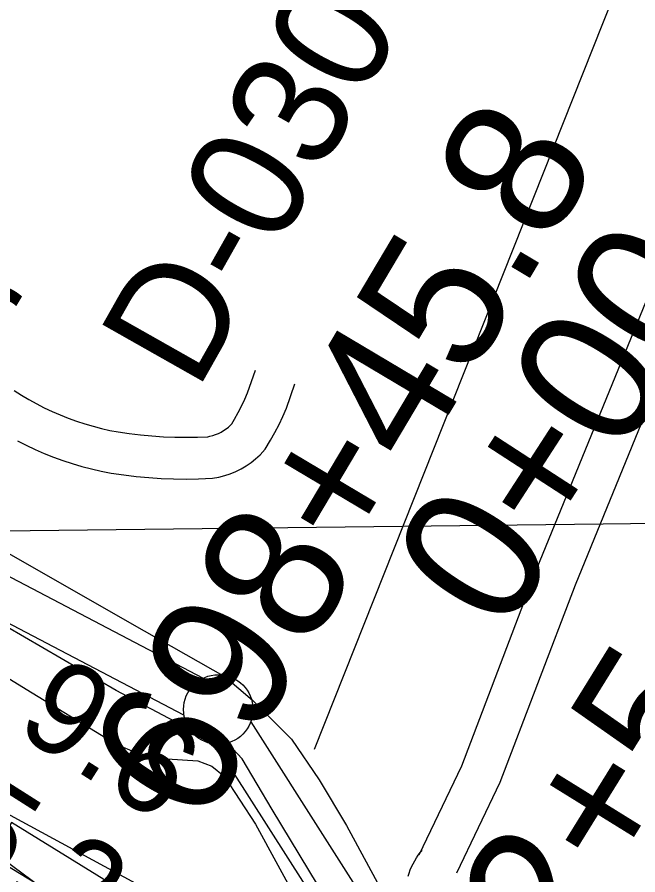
# Model space of a CAD drawing. Extents: x 3677843 to 3715951, y 511991 to 537744.
# Drawn here: x 3699688 to 3700134, y 529480 to 530096 of the extents above; entities that cross this region are included whole.
import ezdxf

# ---------------------------------------------------------------- set-up
doc = ezdxf.new("R2010")
doc.units = 0
for name, color, linetype in [('V-BLDG-IDEN', 7, 'Continuous'), ('V-FLOD-BASE', 7, 'Continuous'), ('V-GRID-MAJR', 7, 'Continuous'), ('V-LEVE-TOET', 7, 'Continuous'), ('V-RIVR-EDGE', 7, 'Continuous'), ('V-RIVR-RANG', 7, 'Continuous'), ('V-RIVR-RANG-IDEN', 7, 'Continuous'), ('V-ROAD-CNTR', 7, 'Continuous'), ('V-RRAP-FSHR', 7, 'Continuous'), ('V-RRAP-RVMT', 7, 'Continuous'), ('V-SURV-IDEN', 7, 'Continuous'), ('V-SURV-LINE', 7, 'Continuous'), ('V-TOPO-BNDY', 7, 'Continuous'), ('V-TOPO-DPTH', 7, 'Continuous'), ('V-TOPO-WATR', 7, 'Continuous')]:
    doc.layers.add(name, color=color, linetype=linetype)

msp = doc.modelspace()

# ---------------------------------------------------------------- linework, layer by layer
at = {"layer": 'V-FLOD-BASE'}
msp.add_lwpolyline([(3700198.703, 529235.707), (3700083.066, 529306.949), (3699992.756, 529360.981), (3699971.733, 529374.846), (3699961.7, 529384.408), (3699936.858, 529417.868), (3699870.936, 529526.855), (3699849.441, 529563.182), (3699842.752, 529570.352), (3699821.725, 529578.962), (3699758.651, 529612.434), (3699653.0500000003, 529673.639), (3699541.7120000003, 529738.667), (3699479.115, 529772.6190000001), (3699455.223, 529785.05), (3699437.066, 529795.571), (3699412.219, 529815.172), (3699357.276, 529867.761), (3699343.419, 529877.8), (3699312.836, 529892.1460000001), (3699279.386, 529910.795), (3699236.861, 529943.784), (3699139.3850000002, 530006.42)], dxfattribs=at)
at = {"layer": 'V-GRID-MAJR'}
msp.add_spline([(3681966.5640000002, 529526.479), (3687244.413, 529585.207), (3692522.254, 529644.703), (3697800.0870000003, 529704.966), (3703077.91, 529765.996), (3708355.725, 529827.795), (3713633.5300000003, 529890.361), (3713633.531, 529890.361)], degree=3, dxfattribs=at)
at = {"layer": 'V-LEVE-TOET'}
for points in [[(3699108.792, 529985.879), (3699191.934, 529933.282), (3699244.015, 529895.034), (3699274.598, 529876.8640000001), (3699311.869, 529859.171), (3699331.94, 529847.2170000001), (3699345.3170000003, 529834.7880000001), (3699368.251, 529814.707), (3699390.707, 529794.629), (3699415.076, 529775.984), (3699449.4790000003, 529751.121), (3699467.636, 529742.513), (3699525.935, 529711.431), (3699608.123, 529666.006), (3699694.133, 529613.409), (3699743.825, 529582.806), (3699758.639, 529573.723), (3699773.454, 529567.505), (3699795.437, 529563.198), (3699817.42, 529561.757), (3699827.455, 529557.931), (3699836.532, 529550.761), (3699858.984, 529516.3420000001), (3699907.2290000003, 529427.914)], [(3699671.177, 529716.702), (3699769.909, 529660.382), (3699837.163, 529622.197), (3699856.715, 529605.496), (3699884.855, 529577.3420000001), (3699904.88, 529548.236), (3699924.43, 529515.312), (3699964.006, 529442.311)]]:
    msp.add_lwpolyline(points, dxfattribs=at)
at = {"layer": 'V-RIVR-EDGE'}
msp.add_lwpolyline([(3700207.6148137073, 529151.424146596), (3700133.877514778, 529193.0290154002), (3700076.340029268, 529230.991866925), (3700046.378804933, 529253.2780378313), (3700002.620543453, 529279.8006112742), (3699933.699188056, 529326.7965113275), (3699891.7552552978, 529358.7175381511), (3699845.6075773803, 529390.0486329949), (3699789.8547320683, 529421.4034786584), (3699704.7305944, 529470.8407500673), (3699657.3911771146, 529505.7767515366), (3699587.2810512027, 529557.578204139), (3699543.521305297, 529583.5004546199), (3699497.3498765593, 529605.2263820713), (3699427.8089006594, 529644.4195680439), (3699372.1005881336, 529693.7841025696), (3699325.945488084, 529722.1135826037), (3699291.147538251, 529730.6042007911), (3699260.590444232, 529754.69282501), (3699236.036579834, 529778.7666049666), (3699212.039990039, 529785.429534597), (3699131.1181131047, 529834.8564150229)], dxfattribs=at)
at = {"layer": 'V-ROAD-CNTR'}
for points in [[(3699976.822007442, 529494.3249851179), (3700007.3609463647, 529558.2958571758), (3700061.209838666, 529699.3615750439), (3700269.498422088, 530208.704556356), (3700401.709157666, 530534.7539042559)], [(3700003.893953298, 529481.4010109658), (3700034.9568911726, 529546.4638808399), (3700089.1117828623, 529688.3335971), (3700297.28236652, 530197.390578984), (3700310.5213400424, 530230.0385136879)], [(3699701.2799352, 529818.5638215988), (3699707.066993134, 529815.6330908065), (3699712.7296275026, 529812.9769258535), (3699718.470987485, 529810.4978503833), (3699724.28970809, 529808.1934804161), (3699730.1735792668, 529806.0662633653), (3699736.116247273, 529804.120763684), (3699742.1179626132, 529802.3596641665), (3699748.1737967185, 529800.7788276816), (3699754.2678560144, 529799.386405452), (3699760.2639598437, 529798.2086643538), (3699768.2044176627, 529797.0555052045), (3699776.346412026, 529796.0899909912), (3699784.5107686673, 529795.340144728), (3699792.691226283, 529794.8049567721), (3699800.8864042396, 529794.4862342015), (3699809.084018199, 529794.3803415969), (3699817.2816425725, 529794.493866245), (3699824.5856412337, 529794.7847334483), (3699826.1569927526, 529795.0786768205), (3699828.252215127, 529795.6230568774), (3699830.2975071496, 529796.3101996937), (3699832.289109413, 529797.138969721), (3699834.21894427, 529798.1055687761), (3699836.081894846, 529799.2079662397), (3699837.8599228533, 529800.4341460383), (3699839.5445231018, 529801.780349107), (3699841.1331755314, 529803.243741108), (3699841.887874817, 529804.0425728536), (3699843.962186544, 529807.4605738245), (3699846.573575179, 529812.1192692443), (3699849.0304439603, 529816.868545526), (3699851.3223458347, 529821.6924011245), (3699853.3377196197, 529826.3378030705), (3699859.095912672, 529842.6759723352)], [(3699687.7260648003, 529791.8001784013), (3699693.917006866, 529788.6649091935), (3699700.4103724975, 529785.6190741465), (3699706.999012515, 529782.7741496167), (3699713.6642919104, 529780.1345195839), (3699720.4044207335, 529777.6977366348), (3699727.2237527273, 529775.465236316), (3699734.104037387, 529773.4463358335), (3699741.0422032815, 529771.6351723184), (3699748.0341439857, 529770.037594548), (3699755.2140401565, 529768.6273356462), (3699764.2815823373, 529767.3104947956), (3699773.207587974, 529766.2520090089), (3699782.159231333, 529765.429855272), (3699791.128773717, 529764.8430432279), (3699800.1095957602, 529764.4937657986), (3699809.0979818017, 529764.3776584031), (3699818.0863574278, 529764.502133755), (3699827.9583587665, 529764.8952665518), (3699832.6950072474, 529765.7813231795), (3699836.8117848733, 529766.8509431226), (3699840.8504928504, 529768.2078003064), (3699844.784890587, 529769.8450302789), (3699848.5930557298, 529771.7524312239), (3699852.2561051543, 529773.9200337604), (3699855.762077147, 529776.3378539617), (3699859.0954768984, 529779.001650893), (3699862.2248244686, 529781.884258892), (3699865.882125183, 529785.7554271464), (3699869.877813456, 529792.3394261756), (3699872.988424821, 529797.8887307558), (3699875.90955604, 529803.535454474), (3699878.639654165, 529809.2815988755), (3699881.2802803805, 529815.3681969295), (3699887.390087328, 529832.704027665)], [(3699685.2969066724, 529827.9399389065), (3699690.5957037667, 529824.6164275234), (3699695.992321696, 529821.4541137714), (3699701.682494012, 529818.3522264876)], [(3699968.7090236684, 529478.896015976), (3699969.455022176, 529481.186011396), (3699970.309020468, 529483.4400068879), (3699971.2650185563, 529485.6480024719), (3699972.3260164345, 529487.8139981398), (3699973.486014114, 529489.921993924), (3699974.7430116, 529491.9769898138), (3699976.09800889, 529493.970985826), (3699977.537006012, 529495.8909819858), (3699978.781003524, 529497.4019789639)]]:
    msp.add_lwpolyline(points, dxfattribs=at)
at = {"layer": 'V-RRAP-FSHR'}
msp.add_lwpolyline([(3697923.104166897, 530518.0682014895), (3698170.086823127, 530429.7236254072), (3698308.943271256, 530365.6744733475), (3698453.491111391, 530282.8492572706), (3698539.0893194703, 530197.879785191), (3698677.241255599, 530087.6502810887), (3698911.5959438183, 529952.3573529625), (3699042.327975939, 529875.5102488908), (3699175.921064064, 529784.7777048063), (3699418.297768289, 529632.0091926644), (3699522.3095443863, 529572.7544086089), (3699644.4522645, 529530.1662485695), (3699682.6228885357, 529522.7586325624), (3699809.3572246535, 529454.0625684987), (3699891.856808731, 529369.3306644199), (3700284.892585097, 529117.410280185), (3700663.3179294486, 528890.0884239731), (3701052.308905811, 528660.5813517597), (3701560.591786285, 528323.0258954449), (3702060.24029875, 527983.0763271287), (3702175.2764588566, 527854.2796550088), (3702403.052971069, 527666.5784068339), (3702736.6783153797, 527465.5917826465), (3703307.257259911, 527130.3218943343)], dxfattribs=at)
at = {"layer": 'V-RRAP-RVMT'}
msp.add_lwpolyline([(3699790.0920000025, 529416.7510000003), (3699806.1420000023, 529441.8050000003), (3699683.5260000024, 529517.5480000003), (3699665.1160000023, 529487.1380000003), (3699651.6860000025, 529495.1570000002), (3699648.4370000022, 529489.2410000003), (3699521.0860000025, 529559.1770000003), (3699509.4600000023, 529537.7980000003), (3699397.1740000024, 529603.3850000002), (3699411.3930000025, 529629.4220000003), (3699027.0450000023, 529846.9100000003)], dxfattribs=at)
at = {"layer": 'V-SURV-LINE'}
for points in [[(3699476.265395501, 529801.974669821), (3699821.4336167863, 529621.2551376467)], [(3699807.5226144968, 529594.6753701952), (3699462.354393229, 529775.3949023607)], [(3699855.576283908, 529589.8993792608), (3699970.5773363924, 529409.4369410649)], [(3699945.277572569, 529393.3148459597), (3699830.276256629, 529573.7776975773)]]:
    msp.add_lwpolyline(points, dxfattribs=at)
msp.add_circle((3699832.18523, 529598.6943499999), 25, dxfattribs=at)
at = {"layer": 'V-TOPO-BNDY'}
msp.add_line((3699901.5130762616, 529570.1377074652), (3702384.984969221, 535822.4901286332), dxfattribs=at)
at = {"layer": 'V-TOPO-DPTH'}
msp.add_lwpolyline([(3700715.9407414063, 528853.9719197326), (3700038.6347647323, 529268.4767072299), (3699984.5637837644, 529301.5266158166), (3699930.4685275, 529334.5366938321), (3699876.3368582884, 529367.487025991), (3699822.18091378, 529400.3975275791), (3699784.9877015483, 529422.9716920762), (3699749.3933079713, 529444.537314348), (3699713.776449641, 529466.0657047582), (3699678.1258941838, 529487.538247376), (3699642.452873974, 529508.9735581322), (3698859.1102816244, 529978.8356877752)], dxfattribs=at)
at = {"layer": 'V-TOPO-WATR'}
msp.add_lwpolyline([(3700715.9407414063, 528853.9719197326), (3700038.6347647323, 529268.4767072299), (3699984.5637837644, 529301.5266158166), (3699930.4685275, 529334.5366938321), (3699876.3368582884, 529367.487025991), (3699822.18091378, 529400.3975275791), (3699784.9877015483, 529422.9716920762), (3699749.3933079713, 529444.537314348), (3699713.776449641, 529466.0657047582), (3699678.1258941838, 529487.538247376), (3699642.452873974, 529508.9735581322), (3698859.1102816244, 529978.8356877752)], dxfattribs=at)

# ---------------------------------------------------------------- texts
at = {"layer": 'V-BLDG-IDEN'}
msp.add_text('St. Maurice St. Wharf', height=82.99983200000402, rotation=329.11883374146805, dxfattribs=at).set_placement((3698741.31047847, 530362.646248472))
at = {"layer": 'V-RIVR-RANG'}
for s, p in [('9.6', (3699684.564146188, 529583.4252715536)), ('5.2', (3699632.6924410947, 529497.9057568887))]:
    msp.add_text(s, height=66.99999999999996, rotation=327.55832571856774, dxfattribs=at).set_placement(p)
at = {"layer": 'V-RIVR-RANG-IDEN'}
msp.add_text('D-030', height=82.99999999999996, rotation=60.51932571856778, dxfattribs=at).set_placement((3699816.686857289, 529826.5902102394))
at = {"layer": 'V-SURV-IDEN'}
for s, height, rotation, p in [('   694+16.2   ', 100, 68.31235321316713, (3699485.789195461, 529717.1711254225)), ('   698+45.8   ', 99.99999999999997, 59.269272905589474, (3699763.3385063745, 529415.8663136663)), ('0+00.0', 100, 57.046956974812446, (3700037.3469947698, 529650.8458721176)), ('2+54.0', 100, 58.234444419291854, (3700084.929446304, 529408.0086199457))]:
    msp.add_text(s, height=height, rotation=rotation, dxfattribs=at).set_placement(p)

doc.saveas('drawing.dxf')
